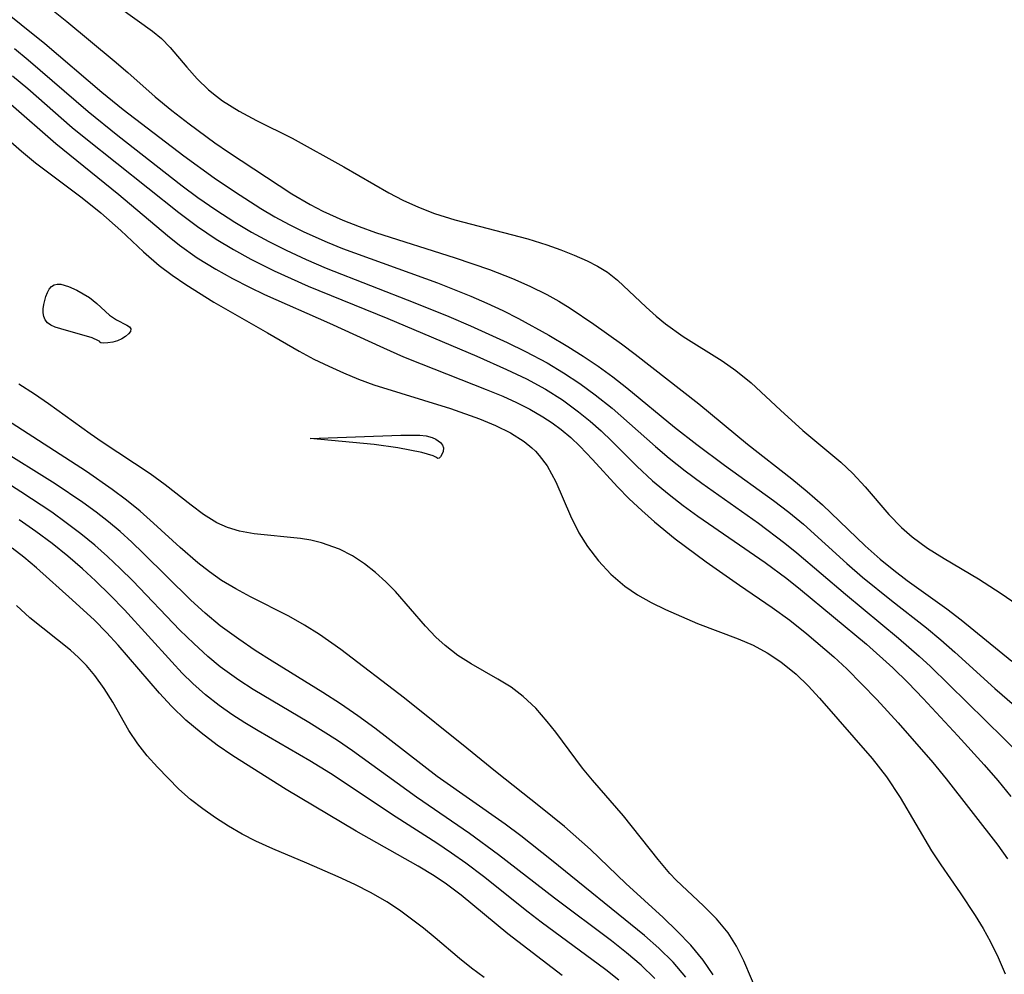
# Model space of a CAD drawing. Header units: metres. Extents: x 1073367 to 1082519, y 1569854 to 1574957.
# Tile 868 of 1056: x 1079781 to 1079869, y 1572246 to 1572331. Entities that reach past the tile are written whole.
import ezdxf

# ---------------------------------------------------------------- set-up
doc = ezdxf.new("R2010")
doc.units = ezdxf.units.M
doc.layers.add('CGG_CurvaNivelLidar_v1', color=253, linetype='Continuous', lineweight=30)

msp = doc.modelspace()

# ---------------------------------------------------------------- linework, layer by layer
at = {"layer": 'CGG_CurvaNivelLidar_v1'}
for p, q in [((1079781.4362, 1572333.8316, 74), (1079785.5669, 1572330.4869, 74)), ((1079778.6302, 1572332.506, 73.5), (1079783.6257, 1572328.5423, 73.5)), ((1079790.2576, 1572331.7188, 74.5), (1079793.1725, 1572329.638, 74.5)), ((1079785.5669, 1572330.4869, 74), (1079789.7656, 1572326.991, 74)), ((1079793.1725, 1572329.638, 74.5), (1079793.9784, 1572328.9645, 74.5)), ((1079783.6257, 1572328.5423, 73.5), (1079788.6822, 1572324.2125, 73.5)), ((1079793.9784, 1572328.9645, 74.5), (1079794.7515, 1572328.1728, 74.5)), ((1079780.9325, 1572328.0813, 73), (1079782.1558, 1572327.0902, 73)), ((1079794.7515, 1572328.1728, 74.5), (1079796.2207, 1572326.4337, 74.5)), ((1079782.1558, 1572327.0902, 73), (1079787.4783, 1572322.5047, 73)), ((1079789.7656, 1572326.991, 74), (1079790.9861, 1572325.958, 74)), ((1079790.9861, 1572325.958, 74), (1079793.4251, 1572323.8083, 74)), ((1079796.2207, 1572326.4337, 74.5), (1079797.141, 1572325.41, 74.5)), ((1079780.7507, 1572325.6752, 72.5), (1079782.1029, 1572324.5388, 72.5)), ((1079797.141, 1572325.41, 74.5), (1079798.1537, 1572324.4317, 74.5)), ((1079782.1029, 1572324.5388, 72.5), (1079786.0565, 1572321.0955, 72.5)), ((1079788.6822, 1572324.2125, 73.5), (1079790.5743, 1572322.6736, 73.5)), ((1079798.1537, 1572324.4317, 74.5), (1079798.8564, 1572323.8487, 74.5)), ((1079780.6037, 1572323.1408, 72), (1079784.6024, 1572319.6504, 72)), ((1079793.4251, 1572323.8083, 74), (1079794.9036, 1572322.582, 74)), ((1079798.8564, 1572323.8487, 74.5), (1079799.4003, 1572323.4429, 74.5)), ((1079799.4003, 1572323.4429, 74.5), (1079800.8535, 1572322.5152, 74.5)), ((1079787.4783, 1572322.5047, 73), (1079790.0898, 1572320.3854, 73)), ((1079790.5743, 1572322.6736, 73.5), (1079795.9533, 1572318.5744, 73.5)), ((1079794.9036, 1572322.582, 74), (1079796.4225, 1572321.3941, 74)), ((1079800.8535, 1572322.5152, 74.5), (1079802.3914, 1572321.6967, 74.5)), ((1079796.4225, 1572321.3941, 74), (1079798.7132, 1572319.7114, 74)), ((1079802.3914, 1572321.6967, 74.5), (1079805.5797, 1572320.1234, 74.5)), ((1079779.1157, 1572321.1058, 71.5), (1079781.5558, 1572318.9747, 71.5)), ((1079786.0565, 1572321.0955, 72.5), (1079787.2625, 1572320.1067, 72.5)), ((1079784.6024, 1572319.6504, 72), (1079790.2024, 1572315.1499, 72)), ((1079787.2625, 1572320.1067, 72.5), (1079795.4983, 1572313.5526, 72.5)), ((1079790.0898, 1572320.3854, 73), (1079795.821, 1572315.9087, 73)), ((1079798.7132, 1572319.7114, 74), (1079799.9315, 1572318.8814, 74)), ((1079805.5797, 1572320.1234, 74.5), (1079810.1515, 1572317.5835, 74.5)), ((1079781.5558, 1572318.9747, 71.5), (1079782.7981, 1572317.9393, 71.5)), ((1079799.9315, 1572318.8814, 74), (1079805.5357, 1572315.2023, 74)), ((1079782.7981, 1572317.9393, 71.5), (1079786.9485, 1572314.8417, 71.5)), ((1079795.9533, 1572318.5744, 73.5), (1079798.6419, 1572316.6198, 73.5)), ((1079810.1515, 1572317.5835, 74.5), (1079814.1538, 1572315.2731, 74.5)), ((1079798.6419, 1572316.6198, 73.5), (1079800.4427, 1572315.4019, 73.5)), ((1079795.821, 1572315.9087, 73), (1079797.2066, 1572314.8758, 73)), ((1079800.4427, 1572315.4019, 73.5), (1079802.7751, 1572313.9023, 73.5)), ((1079814.1538, 1572315.2731, 74.5), (1079815.381, 1572314.6236, 74.5)), ((1079786.9485, 1572314.8417, 71.5), (1079788.5983, 1572313.5219, 71.5)), ((1079790.2024, 1572315.1499, 72), (1079794.497, 1572311.4929, 72)), ((1079797.2066, 1572314.8758, 73), (1079798.7846, 1572313.7691, 73)), ((1079805.5357, 1572315.2023, 74), (1079807.1481, 1572314.2468, 74)), ((1079815.381, 1572314.6236, 74.5), (1079816.7602, 1572314.0056, 74.5)), ((1079788.5983, 1572313.5219, 71.5), (1079790.353, 1572311.9596, 71.5)), ((1079795.4983, 1572313.5526, 72.5), (1079797.173, 1572312.2879, 72.5)), ((1079798.7846, 1572313.7691, 73), (1079800.4836, 1572312.6817, 73)), ((1079802.7751, 1572313.9023, 73.5), (1079804.0241, 1572313.1695, 73.5)), ((1079807.1481, 1572314.2468, 74), (1079808.286, 1572313.6521, 74)), ((1079808.286, 1572313.6521, 74), (1079810.0675, 1572312.8502, 74)), ((1079816.7602, 1572314.0056, 74.5), (1079818.1852, 1572313.4672, 74.5)), ((1079800.4836, 1572312.6817, 73), (1079801.9695, 1572311.808, 73)), ((1079804.0241, 1572313.1695, 73.5), (1079805.2986, 1572312.4783, 73.5)), ((1079810.0675, 1572312.8502, 74), (1079811.4999, 1572312.2942, 74)), ((1079818.1852, 1572313.4672, 74.5), (1079819.9957, 1572312.8903, 74.5)), ((1079819.9957, 1572312.8903, 74.5), (1079826.4751, 1572311.2109, 74.5)), ((1079790.353, 1572311.9596, 71.5), (1079792.3898, 1572310.0576, 71.5)), ((1079797.173, 1572312.2879, 72.5), (1079798.8365, 1572311.1723, 72.5)), ((1079801.9695, 1572311.808, 73), (1079803.4841, 1572310.9819, 73)), ((1079805.2986, 1572312.4783, 73.5), (1079806.5975, 1572311.8298, 73.5)), ((1079806.5975, 1572311.8298, 73.5), (1079808.6796, 1572310.9005, 73.5)), ((1079811.4999, 1572312.2942, 74), (1079812.9559, 1572311.7824, 74)), ((1079812.9559, 1572311.7824, 74), (1079820.0328, 1572309.5158, 74)), ((1079794.497, 1572311.4929, 72), (1079795.5579, 1572310.6516, 72)), ((1079798.8365, 1572311.1723, 72.5), (1079800.3508, 1572310.263, 72.5)), ((1079803.4841, 1572310.9819, 73), (1079805.0258, 1572310.2041, 73)), ((1079808.6796, 1572310.9005, 73.5), (1079810.0248, 1572310.3596, 73.5)), ((1079826.4751, 1572311.2109, 74.5), (1079828.1457, 1572310.6868, 74.5)), ((1079792.3898, 1572310.0576, 71.5), (1079793.776, 1572308.854, 71.5)), ((1079795.5579, 1572310.6516, 72), (1079797.1416, 1572309.5335, 72)), ((1079800.3508, 1572310.263, 72.5), (1079801.9045, 1572309.4104, 72.5)), ((1079805.0258, 1572310.2041, 73), (1079806.7955, 1572309.3854, 73)), ((1079810.0248, 1572310.3596, 73.5), (1079818.449, 1572307.3039, 73.5)), ((1079828.1457, 1572310.6868, 74.5), (1079829.3884, 1572310.243, 74.5)), ((1079829.3884, 1572310.243, 74.5), (1079830.5842, 1572309.7671, 74.5)), ((1079797.1416, 1572309.5335, 72), (1079798.7952, 1572308.5058, 72)), ((1079801.9045, 1572309.4104, 72.5), (1079803.9693, 1572308.3796, 72.5)), ((1079806.7955, 1572309.3854, 73), (1079808.5917, 1572308.6194, 73)), ((1079820.0328, 1572309.5158, 74), (1079823.0653, 1572308.4824, 74)), ((1079830.5842, 1572309.7671, 74.5), (1079831.7225, 1572309.2599, 74.5)), ((1079831.7225, 1572309.2599, 74.5), (1079832.6562, 1572308.7865, 74.5)), ((1079793.776, 1572308.854, 71.5), (1079794.9296, 1572307.9822, 71.5)), ((1079798.7952, 1572308.5058, 72), (1079800.2663, 1572307.6818, 72)), ((1079803.9693, 1572308.3796, 72.5), (1079806.9998, 1572307.0222, 72.5)), ((1079808.5917, 1572308.6194, 73), (1079816.4562, 1572305.5324, 73)), ((1079823.0653, 1572308.4824, 74), (1079825.119, 1572307.6799, 74)), ((1079832.6562, 1572308.7865, 74.5), (1079833.5238, 1572308.2536, 74.5)), ((1079794.9296, 1572307.9822, 71.5), (1079796.1299, 1572307.1577, 71.5)), ((1079800.2663, 1572307.6818, 72), (1079801.772, 1572306.9093, 72)), ((1079825.119, 1572307.6799, 74), (1079826.6558, 1572307.0003, 74)), ((1079833.5238, 1572308.2536, 74.5), (1079834.4365, 1572307.5361, 74.5)), ((1079834.4365, 1572307.5361, 74.5), (1079836.9725, 1572305.14, 74.5)), ((1079783.8555, 1572306.4398, 71), (1079784.0166, 1572306.7344, 71)), ((1079784.0166, 1572306.7344, 71), (1079784.2102, 1572306.972, 71)), ((1079784.2102, 1572306.972, 71), (1079784.4436, 1572307.1309, 71)), ((1079784.4436, 1572307.1309, 71), (1079784.7214, 1572307.194, 71)), ((1079784.7214, 1572307.194, 71), (1079785.0354, 1572307.1779, 71)), ((1079785.0354, 1572307.1779, 71), (1079785.7329, 1572306.9823, 71)), ((1079785.7329, 1572306.9823, 71), (1079786.4751, 1572306.6495, 71)), ((1079786.4751, 1572306.6495, 71), (1079787.5801, 1572306.0002, 71)), ((1079796.1299, 1572307.1577, 71.5), (1079798.6308, 1572305.6007, 71.5)), ((1079801.772, 1572306.9093, 72), (1079803.1245, 1572306.2663, 72)), ((1079806.9998, 1572307.0222, 72.5), (1079814.046, 1572304.1363, 72.5)), ((1079818.449, 1572307.3039, 73.5), (1079821.411, 1572306.1366, 73.5)), ((1079826.6558, 1572307.0003, 74), (1079828.1547, 1572306.2612, 74)), ((1079783.5373, 1572305.3762, 71), (1079783.7226, 1572306.1057, 71)), ((1079783.7226, 1572306.1057, 71), (1079783.8555, 1572306.4398, 71)), ((1079787.5801, 1572306.0002, 71), (1079788.2516, 1572305.4848, 71)), ((1079803.1245, 1572306.2663, 72), (1079808.8908, 1572303.7282, 72)), ((1079821.411, 1572306.1366, 73.5), (1079822.8364, 1572305.5069, 73.5)), ((1079828.1547, 1572306.2612, 74), (1079829.2071, 1572305.6875, 74)), ((1079829.2071, 1572305.6875, 74), (1079830.2311, 1572305.0742, 74)), ((1079783.4835, 1572304.6465, 71), (1079783.4905, 1572305.0054, 71)), ((1079783.4905, 1572305.0054, 71), (1079783.5373, 1572305.3762, 71)), ((1079788.2516, 1572305.4848, 71), (1079789.3485, 1572304.4458, 71)), ((1079798.6308, 1572305.6007, 71.5), (1079803.3867, 1572302.8861, 71.5)), ((1079816.4562, 1572305.5324, 73), (1079819.4569, 1572304.3199, 73)), ((1079822.8364, 1572305.5069, 73.5), (1079824.2436, 1572304.839, 73.5)), ((1079824.2436, 1572304.839, 73.5), (1079825.6344, 1572304.1389, 73.5)), ((1079830.2311, 1572305.0742, 74), (1079832.3224, 1572303.6531, 74)), ((1079836.9725, 1572305.14, 74.5), (1079837.8577, 1572304.3485, 74.5)), ((1079783.5285, 1572304.3127, 71), (1079783.4835, 1572304.6465, 71)), ((1079783.6431, 1572304.0195, 71), (1079783.5285, 1572304.3127, 71)), ((1079783.8579, 1572303.766, 71), (1079783.6431, 1572304.0195, 71)), ((1079789.3485, 1572304.4458, 71), (1079789.9942, 1572304.0394, 71)), ((1079789.9942, 1572304.0394, 71), (1079790.9134, 1572303.5657, 71)), ((1079814.046, 1572304.1363, 72.5), (1079821.945, 1572300.8175, 72.5)), ((1079819.4569, 1572304.3199, 73), (1079821.3899, 1572303.4907, 73)), ((1079825.6344, 1572304.1389, 73.5), (1079828.3368, 1572302.6734, 73.5)), ((1079837.8577, 1572304.3485, 74.5), (1079838.6753, 1572303.679, 74.5)), ((1079784.1528, 1572303.5639, 71), (1079783.8579, 1572303.766, 71)), ((1079784.5497, 1572303.3863, 71), (1079784.1528, 1572303.5639, 71)), ((1079785.0507, 1572303.217, 71), (1079784.5497, 1572303.3863, 71)), ((1079787.8342, 1572302.4241, 71), (1079785.0507, 1572303.217, 71)), ((1079790.9134, 1572303.5657, 71), (1079791.1353, 1572303.4062, 71)), ((1079791.1353, 1572303.4062, 71), (1079791.2493, 1572303.2194, 71)), ((1079791.2493, 1572303.2194, 71), (1079791.2111, 1572303.006, 71)), ((1079808.8908, 1572303.7282, 72), (1079813.6663, 1572301.5356, 72)), ((1079821.3899, 1572303.4907, 73), (1079824.6491, 1572302.0091, 73)), ((1079832.3224, 1572303.6531, 74), (1079834.785, 1572301.8835, 74)), ((1079838.6753, 1572303.679, 74.5), (1079840.2371, 1572302.5441, 74.5)), ((1079788.3875, 1572302.174, 71), (1079787.8342, 1572302.4241, 71)), ((1079788.4905, 1572302.0927, 71), (1079788.3875, 1572302.174, 71)), ((1079790.0624, 1572302.159, 71), (1079789.6617, 1572302.0404, 71)), ((1079790.4446, 1572302.3312, 71), (1079790.0624, 1572302.159, 71)), ((1079790.7814, 1572302.5422, 71), (1079790.4446, 1572302.3312, 71)), ((1079791.046, 1572302.7736, 71), (1079790.7814, 1572302.5422, 71)), ((1079791.2111, 1572303.006, 71), (1079791.046, 1572302.7736, 71)), ((1079803.3867, 1572302.8861, 71.5), (1079806.1777, 1572301.2422, 71.5)), ((1079828.3368, 1572302.6734, 73.5), (1079830.0173, 1572301.6747, 73.5)), ((1079840.2371, 1572302.5441, 74.5), (1079843.7062, 1572300.3816, 74.5)), ((1079788.5, 1572302.0388, 71), (1079788.4905, 1572302.0927, 71)), ((1079788.5911, 1572301.9965, 71), (1079788.5, 1572302.0388, 71)), ((1079788.8504, 1572301.9701, 71), (1079788.5911, 1572301.9965, 71)), ((1079789.2245, 1572301.9772, 71), (1079788.8504, 1572301.9701, 71)), ((1079789.6617, 1572302.0404, 71), (1079789.2245, 1572301.9772, 71)), ((1079813.6663, 1572301.5356, 72), (1079815.4401, 1572300.7532, 72)), ((1079824.6491, 1572302.0091, 73), (1079826.2507, 1572301.2285, 73)), ((1079830.0173, 1572301.6747, 73.5), (1079831.382, 1572300.8082, 73.5)), ((1079834.785, 1572301.8835, 74), (1079836.0047, 1572300.9707, 74)), ((1079806.1777, 1572301.2422, 71.5), (1079807.4766, 1572300.5504, 71.5)), ((1079807.4766, 1572300.5504, 71.5), (1079808.8056, 1572299.9036, 71.5)), ((1079815.4401, 1572300.7532, 72), (1079817.0089, 1572300.1127, 72)), ((1079821.945, 1572300.8175, 72.5), (1079824.5906, 1572299.6325, 72.5)), ((1079826.2507, 1572301.2285, 73), (1079828.1745, 1572300.211, 73)), ((1079831.382, 1572300.8082, 73.5), (1079832.7195, 1572299.9039, 73.5)), ((1079836.0047, 1572300.9707, 74), (1079841.6382, 1572296.5682, 74)), ((1079808.8056, 1572299.9036, 71.5), (1079810.123, 1572299.3143, 71.5)), ((1079817.0089, 1572300.1127, 72), (1079822.7829, 1572297.86, 72)), ((1079824.5906, 1572299.6325, 72.5), (1079826.3412, 1572298.7871, 72.5)), ((1079828.1745, 1572300.211, 73), (1079829.6469, 1572299.333, 73)), ((1079832.7195, 1572299.9039, 73.5), (1079834.0245, 1572298.9567, 73.5)), ((1079843.7062, 1572300.3816, 74.5), (1079844.9278, 1572299.5444, 74.5)), ((1079844.9278, 1572299.5444, 74.5), (1079846.2852, 1572298.4358, 74.5)), ((1079810.123, 1572299.3143, 71.5), (1079811.4606, 1572298.7683, 71.5)), ((1079811.4606, 1572298.7683, 71.5), (1079812.8171, 1572298.2715, 71.5)), ((1079826.3412, 1572298.7871, 72.5), (1079828.0388, 1572297.8683, 72.5)), ((1079829.6469, 1572299.333, 73), (1079831.0743, 1572298.3875, 73)), ((1079834.0245, 1572298.9567, 73.5), (1079835.2424, 1572298.0056, 73.5)), ((1079782.7101, 1572297.441, 71.5), (1079781.3285, 1572298.3103, 71.5)), ((1079812.8171, 1572298.2715, 71.5), (1079819.6015, 1572296.1501, 71.5)), ((1079822.7829, 1572297.86, 72), (1079824.2549, 1572297.2449, 72)), ((1079828.0388, 1572297.8683, 72.5), (1079829.5412, 1572296.922, 72.5)), ((1079831.0743, 1572298.3875, 73), (1079832.455, 1572297.3776, 73)), ((1079835.2424, 1572298.0056, 73.5), (1079839.4823, 1572294.5144, 73.5)), ((1079846.2852, 1572298.4358, 74.5), (1079848.8774, 1572296.0173, 74.5)), ((1079783.9643, 1572296.5837, 71.5), (1079782.7101, 1572297.441, 71.5)), ((1079824.2549, 1572297.2449, 72), (1079825.4739, 1572296.6903, 72)), ((1079829.5412, 1572296.922, 72.5), (1079830.9726, 1572295.88, 72.5)), ((1079832.455, 1572297.3776, 73), (1079833.941, 1572296.1794, 73)), ((1079787.6364, 1572293.9212, 71.5), (1079783.9643, 1572296.5837, 71.5)), ((1079819.6015, 1572296.1501, 71.5), (1079822.1693, 1572295.2497, 71.5)), ((1079825.4739, 1572296.6903, 72), (1079826.6591, 1572296.0899, 72)), ((1079826.6591, 1572296.0899, 72), (1079827.8006, 1572295.4294, 72)), ((1079833.941, 1572296.1794, 73), (1079837.7931, 1572292.7918, 73)), ((1079841.6382, 1572296.5682, 74), (1079845.9446, 1572293.0049, 74)), ((1079822.1693, 1572295.2497, 71.5), (1079823.5885, 1572294.6672, 71.5)), ((1079827.8006, 1572295.4294, 72), (1079828.6294, 1572294.881, 72)), ((1079830.9726, 1572295.88, 72.5), (1079831.9897, 1572295.0448, 72.5)), ((1079848.8774, 1572296.0173, 74.5), (1079850.8567, 1572294.2212, 74.5)), ((1079787.3261, 1572290.5713, 72), (1079780.2386, 1572295.1634, 72)), ((1079823.5885, 1572294.6672, 71.5), (1079824.9197, 1572294.0093, 71.5)), ((1079828.6294, 1572294.881, 72), (1079829.4251, 1572294.2898, 72)), ((1079831.9897, 1572295.0448, 72.5), (1079832.9701, 1572294.1682, 72.5)), ((1079839.4823, 1572294.5144, 73.5), (1079841.4573, 1572292.969, 73.5)), ((1079788.7088, 1572293.1762, 71.5), (1079787.6364, 1572293.9212, 71.5)), ((1079807.1501, 1572293.5036, 71), (1079815.2129, 1572293.8071, 71)), ((1079812.8477, 1572292.9596, 71), (1079807.1501, 1572293.5036, 71)), ((1079815.2129, 1572293.8071, 71), (1079816.9002, 1572293.803, 71)), ((1079816.9002, 1572293.803, 71), (1079817.4551, 1572293.7292, 71)), ((1079817.4551, 1572293.7292, 71), (1079817.9727, 1572293.5924, 71)), ((1079817.9727, 1572293.5924, 71), (1079818.3175, 1572293.445, 71)), ((1079818.3175, 1572293.445, 71), (1079818.7386, 1572293.1463, 71)), ((1079824.9197, 1572294.0093, 71.5), (1079826.1322, 1572293.2435, 71.5)), ((1079829.4251, 1572294.2898, 72), (1079830.2731, 1572293.5809, 72)), ((1079830.2731, 1572293.5809, 72), (1079831.0805, 1572292.8263, 72)), ((1079832.9701, 1572294.1682, 72.5), (1079833.9193, 1572293.2601, 72.5)), ((1079850.8567, 1572294.2212, 74.5), (1079854.2318, 1572291.3925, 74.5)), ((1079784.555, 1572289.4875, 72.5), (1079778.7273, 1572293.0915, 72.5)), ((1079792.9636, 1572290.3664, 71.5), (1079788.7088, 1572293.1762, 71.5)), ((1079814.9326, 1572292.6723, 71), (1079812.8477, 1572292.9596, 71)), ((1079817.0578, 1572292.2546, 71), (1079814.9326, 1572292.6723, 71)), ((1079818.7386, 1572293.1463, 71), (1079818.9065, 1572292.9245, 71)), ((1079818.9065, 1572292.9245, 71), (1079818.9866, 1572292.684, 71)), ((1079818.9866, 1572292.684, 71), (1079818.9633, 1572292.3623, 71)), ((1079826.1322, 1572293.2435, 71.5), (1079826.8261, 1572292.6823, 71.5)), ((1079826.8261, 1572292.6823, 71.5), (1079827.149, 1572292.3739, 71.5)), ((1079831.0805, 1572292.8263, 72), (1079832.2087, 1572291.6499, 72)), ((1079833.9193, 1572293.2601, 72.5), (1079836.1438, 1572291.0383, 72.5)), ((1079837.7931, 1572292.7918, 73), (1079839.0031, 1572291.7726, 73)), ((1079841.4573, 1572292.969, 73.5), (1079843.9258, 1572291.141, 73.5)), ((1079845.9446, 1572293.0049, 74), (1079849.8767, 1572289.9216, 74)), ((1079781.4991, 1572288.7789, 73), (1079776.6832, 1572291.8123, 73)), ((1079818.0757, 1572291.9537, 71), (1079817.0578, 1572292.2546, 71)), ((1079818.318, 1572291.8512, 71), (1079818.0757, 1572291.9537, 71)), ((1079818.5, 1572291.7227, 71), (1079818.318, 1572291.8512, 71)), ((1079818.5951, 1572291.7716, 71), (1079818.5, 1572291.7227, 71)), ((1079818.7163, 1572291.892, 71), (1079818.5951, 1572291.7716, 71)), ((1079818.8411, 1572292.0697, 71), (1079818.7163, 1572291.892, 71)), ((1079818.9633, 1572292.3623, 71), (1079818.8411, 1572292.0697, 71)), ((1079827.149, 1572292.3739, 71.5), (1079827.4857, 1572292.0102, 71.5)), ((1079827.4857, 1572292.0102, 71.5), (1079828.1798, 1572291.0815, 71.5)), ((1079839.0031, 1572291.7726, 73), (1079840.4404, 1572290.6399, 73)), ((1079828.1798, 1572291.0815, 71.5), (1079828.9526, 1572289.6692, 71.5)), ((1079832.2087, 1572291.6499, 72), (1079834.4198, 1572289.2175, 72)), ((1079836.1438, 1572291.0383, 72.5), (1079837.5434, 1572289.7528, 72.5)), ((1079843.9258, 1572291.141, 73.5), (1079848.2721, 1572287.9965, 73.5)), ((1079854.2318, 1572291.3925, 74.5), (1079855.2946, 1572290.3981, 74.5)), ((1079789.6093, 1572288.9726, 72), (1079787.3261, 1572290.5713, 72)), ((1079794.3101, 1572289.4089, 71.5), (1079792.9636, 1572290.3664, 71.5)), ((1079840.4404, 1572290.6399, 73), (1079841.9124, 1572289.5438, 73)), ((1079855.2946, 1572290.3981, 74.5), (1079856.3932, 1572289.2111, 74.5)), ((1079787.0001, 1572287.8339, 72.5), (1079784.555, 1572289.4875, 72.5)), ((1079796.5927, 1572287.5926, 71.5), (1079794.3101, 1572289.4089, 71.5)), ((1079828.9526, 1572289.6692, 71.5), (1079830.2534, 1572286.6335, 71.5)), ((1079834.4198, 1572289.2175, 72), (1079835.4722, 1572288.1529, 72)), ((1079837.5434, 1572289.7528, 72.5), (1079839.0101, 1572288.5256, 72.5)), ((1079841.9124, 1572289.5438, 73), (1079846.9307, 1572285.9966, 73)), ((1079849.8767, 1572289.9216, 74), (1079851.2589, 1572288.7927, 74)), ((1079856.3932, 1572289.2111, 74.5), (1079858.4965, 1572286.7568, 74.5)), ((1079784.235, 1572286.9562, 73), (1079781.4991, 1572288.7789, 73)), ((1079790.8593, 1572288.0314, 72), (1079789.6093, 1572288.9726, 72)), ((1079839.0101, 1572288.5256, 72.5), (1079840.2596, 1572287.5608, 72.5)), ((1079851.2589, 1572288.7927, 74), (1079852.6005, 1572287.6245, 74)), ((1079788.1868, 1572286.9653, 72.5), (1079787.0001, 1572287.8339, 72.5)), ((1079792.07, 1572287.0523, 72), (1079790.8593, 1572288.0314, 72)), ((1079797.7119, 1572286.7528, 71.5), (1079796.5927, 1572287.5926, 71.5)), ((1079835.4722, 1572288.1529, 72), (1079836.5712, 1572287.1207, 72)), ((1079840.2596, 1572287.5608, 72.5), (1079841.5414, 1572286.6295, 72.5)), ((1079848.2721, 1572287.9965, 73.5), (1079849.6115, 1572286.9671, 73.5)), ((1079852.6005, 1572287.6245, 74), (1079856.3998, 1572283.9912, 74)), ((1079785.5281, 1572286.0305, 73), (1079784.235, 1572286.9562, 73)), ((1079789.2631, 1572286.1273, 72.5), (1079788.1868, 1572286.9653, 72.5)), ((1079793.2751, 1572285.9968, 72), (1079792.07, 1572287.0523, 72)), ((1079798.8694, 1572286.0366, 71.5), (1079797.7119, 1572286.7528, 71.5)), ((1079830.2534, 1572286.6335, 71.5), (1079830.9925, 1572285.1366, 71.5)), ((1079836.5712, 1572287.1207, 72), (1079837.7101, 1572286.1193, 72)), ((1079841.5414, 1572286.6295, 72.5), (1079847.5223, 1572282.5177, 72.5)), ((1079849.6115, 1572286.9671, 73.5), (1079850.913, 1572285.8975, 73.5)), ((1079858.4965, 1572286.7568, 74.5), (1079859.614, 1572285.5973, 74.5)), ((1079782.8324, 1572285.2538, 73.5), (1079781.3545, 1572286.2772, 73.5)), ((1079786.8127, 1572285.0574, 73), (1079785.5281, 1572286.0305, 73)), ((1079790.3065, 1572285.2536, 72.5), (1079789.2631, 1572286.1273, 72.5)), ((1079795.6228, 1572283.8476, 72), (1079793.2751, 1572285.9968, 72)), ((1079799.8212, 1572285.6056, 71.5), (1079798.8694, 1572286.0366, 71.5)), ((1079800.901, 1572285.2833, 71.5), (1079799.8212, 1572285.6056, 71.5)), ((1079837.7101, 1572286.1193, 72), (1079839.5532, 1572284.6192, 72)), ((1079846.9307, 1572285.9966, 73), (1079849.283, 1572284.2205, 73)), ((1079850.913, 1572285.8975, 73.5), (1079854.7613, 1572282.4282, 73.5)), ((1079859.614, 1572285.5973, 74.5), (1079860.5586, 1572284.7689, 74.5)), ((1079784.2741, 1572284.186, 73.5), (1079782.8324, 1572285.2538, 73.5)), ((1079788.0616, 1572284.0435, 73), (1079786.8127, 1572285.0574, 73)), ((1079791.3465, 1572284.3089, 72.5), (1079790.3065, 1572285.2536, 72.5)), ((1079802.2048, 1572285.0517, 71.5), (1079800.901, 1572285.2833, 71.5)), ((1079806.2935, 1572284.6373, 71.5), (1079802.2048, 1572285.0517, 71.5)), ((1079830.9925, 1572285.1366, 71.5), (1079831.7629, 1572283.9197, 71.5)), ((1079860.5586, 1572284.7689, 74.5), (1079861.9323, 1572283.7702, 74.5)), ((1079785.6715, 1572283.0678, 73.5), (1079784.2741, 1572284.186, 73.5)), ((1079789.1919, 1572283.0476, 73), (1079788.0616, 1572284.0435, 73)), ((1079792.359, 1572283.334, 72.5), (1079791.3465, 1572284.3089, 72.5)), ((1079797.2084, 1572282.4779, 72), (1079795.6228, 1572283.8476, 72)), ((1079807.2323, 1572284.478, 71.5), (1079806.2935, 1572284.6373, 71.5)), ((1079808.1601, 1572284.2567, 71.5), (1079807.2323, 1572284.478, 71.5)), ((1079809.7633, 1572283.6761, 71.5), (1079808.1601, 1572284.2567, 71.5)), ((1079831.7629, 1572283.9197, 71.5), (1079832.7377, 1572282.6466, 71.5)), ((1079839.5532, 1572284.6192, 72), (1079842.2811, 1572282.5714, 72)), ((1079849.283, 1572284.2205, 73), (1079850.3372, 1572283.3559, 73)), ((1079856.3998, 1572283.9912, 74), (1079857.7292, 1572282.8116, 74)), ((1079781.7609, 1572282.9719, 74), (1079780.7251, 1572283.7752, 74)), ((1079782.877, 1572282.0371, 74), (1079781.7609, 1572282.9719, 74)), ((1079786.959, 1572281.9521, 73.5), (1079785.6715, 1572283.0678, 73.5)), ((1079790.3226, 1572281.9751, 73), (1079789.1919, 1572283.0476, 73)), ((1079796.5651, 1572279.1732, 72.5), (1079792.359, 1572283.334, 72.5)), ((1079810.9035, 1572283.0853, 71.5), (1079809.7633, 1572283.6761, 71.5)), ((1079811.9893, 1572282.376, 71.5), (1079810.9035, 1572283.0853, 71.5)), ((1079850.3372, 1572283.3559, 73), (1079854.6482, 1572279.6866, 73)), ((1079861.9323, 1572283.7702, 74.5), (1079863.3985, 1572282.8564, 74.5)), ((1079798.2381, 1572281.6705, 72), (1079797.2084, 1572282.4779, 72)), ((1079812.9484, 1572281.6247, 71.5), (1079811.9893, 1572282.376, 71.5)), ((1079832.7377, 1572282.6466, 71.5), (1079833.8376, 1572281.4643, 71.5)), ((1079842.2811, 1572282.5714, 72), (1079845.2404, 1572280.4908, 72)), ((1079847.5223, 1572282.5177, 72.5), (1079849.4493, 1572281.0756, 72.5)), ((1079854.7613, 1572282.4282, 73.5), (1079856.1633, 1572281.2097, 73.5)), ((1079857.7292, 1572282.8116, 74), (1079858.9486, 1572281.8196, 74)), ((1079863.3985, 1572282.8564, 74.5), (1079866.4424, 1572281.0676, 74.5)), ((1079786.053, 1572279.2103, 74), (1079782.877, 1572282.0371, 74)), ((1079788.1181, 1572280.8923, 73.5), (1079786.959, 1572281.9521, 73.5)), ((1079791.4261, 1572280.8722, 73), (1079790.3226, 1572281.9751, 73)), ((1079799.3037, 1572280.9246, 72), (1079798.2381, 1572281.6705, 72)), ((1079813.8605, 1572280.8021, 71.5), (1079812.9484, 1572281.6247, 71.5)), ((1079833.8376, 1572281.4643, 71.5), (1079835.0699, 1572280.4099, 71.5)), ((1079856.1633, 1572281.2097, 73.5), (1079858.7178, 1572279.1354, 73.5)), ((1079858.9486, 1572281.8196, 74), (1079860.1299, 1572280.9258, 74)), ((1079789.4188, 1572279.6161, 73.5), (1079788.1181, 1572280.8923, 73.5)), ((1079795.6119, 1572276.5201, 73), (1079791.4261, 1572280.8722, 73)), ((1079800.5705, 1572280.1614, 72), (1079799.3037, 1572280.9246, 72)), ((1079814.7275, 1572279.9237, 71.5), (1079813.8605, 1572280.8021, 71.5)), ((1079835.0699, 1572280.4099, 71.5), (1079836.2045, 1572279.6488, 71.5)), ((1079845.2404, 1572280.4908, 72), (1079848.1575, 1572278.5288, 72)), ((1079849.4493, 1572281.0756, 72.5), (1079850.6728, 1572280.1045, 72.5)), ((1079860.1299, 1572280.9258, 74), (1079863.6314, 1572278.3985, 74)), ((1079866.4424, 1572281.0676, 74.5), (1079868.4588, 1572279.7686, 74.5)), ((1079790.6816, 1572278.2983, 73.5), (1079789.4188, 1572279.6161, 73.5)), ((1079801.8781, 1572279.4649, 72), (1079800.5705, 1572280.1614, 72)), ((1079805.2814, 1572277.7366, 72), (1079801.8781, 1572279.4649, 72)), ((1079817.3988, 1572276.8672, 71.5), (1079814.7275, 1572279.9237, 71.5)), ((1079836.2045, 1572279.6488, 71.5), (1079837.4144, 1572278.973, 71.5)), ((1079850.6728, 1572280.1045, 72.5), (1079856.5203, 1572275.2645, 72.5)), ((1079854.6482, 1572279.6866, 73), (1079859.3518, 1572275.7986, 73)), ((1079868.4588, 1572279.7686, 74.5), (1079870.99, 1572278.0187, 74.5)), ((1079782.3022, 1572277.5864, 74.5), (1079781.1118, 1572278.6801, 74.5)), ((1079788.0254, 1572277.3906, 74), (1079786.053, 1572279.2103, 74)), ((1079797.8472, 1572278.0028, 72.5), (1079796.5651, 1572279.1732, 72.5)), ((1079837.4144, 1572278.973, 71.5), (1079838.6751, 1572278.3513, 71.5)), ((1079858.7178, 1572279.1354, 73.5), (1079861.8314, 1572276.7027, 73.5)), ((1079794.877, 1572273.6861, 73.5), (1079790.6816, 1572278.2983, 73.5)), ((1079799.1791, 1572276.9021, 72.5), (1079797.8472, 1572278.0028, 72.5)), ((1079806.6476, 1572276.9648, 72), (1079805.2814, 1572277.7366, 72)), ((1079838.6751, 1572278.3513, 71.5), (1079840.0879, 1572277.7087, 71.5)), ((1079840.0879, 1572277.7087, 71.5), (1079841.5289, 1572277.1119, 71.5)), ((1079848.1575, 1572278.5288, 72), (1079849.7051, 1572277.3886, 72)), ((1079863.6314, 1572278.3985, 74), (1079864.9184, 1572277.4098, 74)), ((1079785.8927, 1572274.7269, 74.5), (1079782.3022, 1572277.5864, 74.5)), ((1079789.1019, 1572276.3043, 74), (1079788.0254, 1572277.3906, 74)), ((1079800.8346, 1572275.7025, 72.5), (1079799.1791, 1572276.9021, 72.5)), ((1079807.9828, 1572276.1322, 72), (1079806.6476, 1572276.9648, 72)), ((1079818.3144, 1572275.8959, 71.5), (1079817.3988, 1572276.8672, 71.5)), ((1079841.5289, 1572277.1119, 71.5), (1079845.1369, 1572275.7509, 71.5)), ((1079849.7051, 1572277.3886, 72), (1079851.2157, 1572276.1956, 72)), ((1079864.9184, 1572277.4098, 74), (1079869.4199, 1572273.7582, 74)), ((1079790.1436, 1572275.1818, 74), (1079789.1019, 1572276.3043, 74)), ((1079796.8306, 1572275.3204, 73), (1079795.6119, 1572276.5201, 73)), ((1079809.8734, 1572274.7932, 72), (1079807.9828, 1572276.1322, 72)), ((1079851.2157, 1572276.1956, 72), (1079853.626, 1572274.1515, 72)), ((1079861.8314, 1572276.7027, 73.5), (1079863.0993, 1572275.6451, 73.5)), ((1079793.7987, 1572270.9187, 74), (1079790.1436, 1572275.1818, 74)), ((1079798.0874, 1572274.173, 73), (1079796.8306, 1572275.3204, 73)), ((1079802.2917, 1572274.7182, 72.5), (1079800.8346, 1572275.7025, 72.5)), ((1079819.1289, 1572275.1373, 71.5), (1079818.3144, 1572275.8959, 71.5)), ((1079820.2681, 1572274.2537, 71.5), (1079819.1289, 1572275.1373, 71.5)), ((1079845.1369, 1572275.7509, 71.5), (1079846.4476, 1572275.1637, 71.5)), ((1079846.4476, 1572275.1637, 71.5), (1079847.7062, 1572274.4857, 71.5)), ((1079856.5203, 1572275.2645, 72.5), (1079858.8499, 1572273.165, 72.5)), ((1079859.3518, 1572275.7986, 73), (1079861.194, 1572274.1959, 73)), ((1079863.0993, 1572275.6451, 73.5), (1079864.3461, 1572274.5577, 73.5)), ((1079786.6235, 1572274.0706, 74.5), (1079785.8927, 1572274.7269, 74.5)), ((1079803.7789, 1572273.7596, 72.5), (1079802.2917, 1572274.7182, 72.5)), ((1079815.5242, 1572270.4821, 72), (1079809.8734, 1572274.7932, 72)), ((1079821.4312, 1572273.509, 71.5), (1079820.2681, 1572274.2537, 71.5)), ((1079847.7062, 1572274.4857, 71.5), (1079848.9022, 1572273.6975, 71.5)), ((1079864.3461, 1572274.5577, 73.5), (1079867.9086, 1572271.3436, 73.5)), ((1079787.3153, 1572273.3726, 74.5), (1079786.6235, 1572274.0706, 74.5)), ((1079788.0662, 1572272.494, 74.5), (1079787.3153, 1572273.3726, 74.5)), ((1079795.8002, 1572272.7078, 73.5), (1079794.877, 1572273.6861, 73.5)), ((1079799.1866, 1572273.2678, 73), (1079798.0874, 1572274.173, 73)), ((1079808.2926, 1572270.9874, 72.5), (1079803.7789, 1572273.7596, 72.5)), ((1079823.8201, 1572272.1509, 71.5), (1079821.4312, 1572273.509, 71.5)), ((1079848.9022, 1572273.6975, 71.5), (1079850.2754, 1572272.5931, 71.5)), ((1079853.626, 1572274.1515, 72), (1079854.7791, 1572273.0773, 72)), ((1079861.194, 1572274.1959, 73), (1079862.1899, 1572273.2715, 73)), ((1079788.8944, 1572271.3388, 74.5), (1079788.0662, 1572272.494, 74.5)), ((1079796.7534, 1572271.766, 73.5), (1079795.8002, 1572272.7078, 73.5)), ((1079800.8409, 1572272.0766, 73), (1079799.1866, 1572273.2678, 73)), ((1079850.2754, 1572272.5931, 71.5), (1079851.3364, 1572271.5628, 71.5)), ((1079854.7791, 1572273.0773, 72), (1079857.4366, 1572270.3505, 72)), ((1079858.8499, 1572273.165, 72.5), (1079860.2093, 1572271.8222, 72.5)), ((1079862.1899, 1572273.2715, 73), (1079870.3076, 1572265.2988, 73)), ((1079797.8908, 1572270.7616, 73.5), (1079796.7534, 1572271.766, 73.5)), ((1079802.1113, 1572271.2532, 73), (1079800.8409, 1572272.0766, 73)), ((1079824.9796, 1572271.4381, 71.5), (1079823.8201, 1572272.1509, 71.5)), ((1079860.2093, 1572271.8222, 72.5), (1079861.5348, 1572270.4425, 72.5)), ((1079789.6466, 1572270.1121, 74.5), (1079788.8944, 1572271.3388, 74.5)), ((1079794.8573, 1572269.7687, 74), (1079793.7987, 1572270.9187, 74)), ((1079799.0881, 1572269.8251, 73.5), (1079797.8908, 1572270.7616, 73.5)), ((1079807.0567, 1572268.3109, 73), (1079802.1113, 1572271.2532, 73)), ((1079809.8549, 1572269.9744, 72.5), (1079808.2926, 1572270.9874, 72.5)), ((1079826.0698, 1572270.6348, 71.5), (1079824.9796, 1572271.4381, 71.5)), ((1079851.3364, 1572271.5628, 71.5), (1079852.3391, 1572270.4676, 71.5)), ((1079867.9086, 1572271.3436, 73.5), (1079872.4285, 1572267.3689, 73.5)), ((1079791.087, 1572267.6144, 74.5), (1079789.6466, 1572270.1121, 74.5)), ((1079811.3927, 1572268.9213, 72.5), (1079809.8549, 1572269.9744, 72.5)), ((1079821.0693, 1572266.0468, 72), (1079815.5242, 1572270.4821, 72)), ((1079827.1752, 1572269.587, 71.5), (1079826.0698, 1572270.6348, 71.5)), ((1079852.3391, 1572270.4676, 71.5), (1079857.0204, 1572265.123, 71.5)), ((1079857.4366, 1572270.3505, 72), (1079859.3371, 1572268.2933, 72)), ((1079861.5348, 1572270.4425, 72.5), (1079864.6131, 1572267.1354, 72.5)), ((1079796.1354, 1572268.54, 74), (1079794.8573, 1572269.7687, 74)), ((1079800.2126, 1572269.0362, 73.5), (1079799.0881, 1572269.8251, 73.5)), ((1079801.3712, 1572268.2882, 73.5), (1079800.2126, 1572269.0362, 73.5)), ((1079828.1935, 1572268.4127, 71.5), (1079827.1752, 1572269.587, 71.5)), ((1079797.491, 1572267.3888, 74), (1079796.1354, 1572268.54, 74)), ((1079802.5547, 1572267.5691, 73.5), (1079801.3712, 1572268.2882, 73.5)), ((1079809.5825, 1572266.7248, 73), (1079807.0567, 1572268.3109, 73)), ((1079812.9014, 1572267.8264, 72.5), (1079811.3927, 1572268.9213, 72.5)), ((1079828.9474, 1572267.4473, 71.5), (1079828.1935, 1572268.4127, 71.5)), ((1079859.3371, 1572268.2933, 72), (1079862.4023, 1572264.7641, 72)), ((1079791.8782, 1572266.4127, 74.5), (1079791.087, 1572267.6144, 74.5)), ((1079798.9126, 1572266.31, 74), (1079797.491, 1572267.3888, 74)), ((1079807.1454, 1572264.9114, 73.5), (1079802.5547, 1572267.5691, 73.5)), ((1079818.4322, 1572263.5447, 72.5), (1079812.9014, 1572267.8264, 72.5)), ((1079831.3233, 1572264.2619, 71.5), (1079828.9474, 1572267.4473, 71.5)), ((1079792.7055, 1572265.3586, 74.5), (1079791.8782, 1572266.4127, 74.5)), ((1079810.9264, 1572265.8091, 73), (1079809.5825, 1572266.7248, 73)), ((1079864.6131, 1572267.1354, 72.5), (1079866.9553, 1572264.5659, 72.5)), ((1079800.3095, 1572265.3508, 74), (1079798.9126, 1572266.31, 74)), ((1079816.593, 1572261.701, 73), (1079810.9264, 1572265.8091, 73)), ((1079823.6013, 1572263.9719, 72), (1079821.0693, 1572266.0468, 72)), ((1079793.6054, 1572264.3522, 74.5), (1079792.7055, 1572265.3586, 74.5)), ((1079805.0475, 1572262.371, 74), (1079800.3095, 1572265.3508, 74)), ((1079808.9659, 1572263.7938, 73.5), (1079807.1454, 1572264.9114, 73.5)), ((1079857.0204, 1572265.123, 71.5), (1079858.2817, 1572263.5105, 71.5)), ((1079862.4023, 1572264.7641, 72), (1079863.5918, 1572263.3267, 72)), ((1079795.5268, 1572262.4151, 74.5), (1079793.6054, 1572264.3522, 74.5)), ((1079814.7918, 1572259.9102, 73.5), (1079808.9659, 1572263.7938, 73.5)), ((1079827.6019, 1572260.8208, 72), (1079823.6013, 1572263.9719, 72)), ((1079832.2041, 1572263.1994, 71.5), (1079831.3233, 1572264.2619, 71.5)), ((1079866.9553, 1572264.5659, 72.5), (1079868.1521, 1572263.182, 72.5)), ((1079824.4576, 1572259.3147, 72.5), (1079818.4322, 1572263.5447, 72.5)), ((1079834.9611, 1572260.0537, 71.5), (1079832.2041, 1572263.1994, 71.5)), ((1079858.2817, 1572263.5105, 71.5), (1079859.509, 1572261.6736, 71.5)), ((1079863.5918, 1572263.3267, 72), (1079868.1507, 1572257.4484, 72)), ((1079868.1521, 1572263.182, 72.5), (1079869.3261, 1572261.7432, 72.5)), ((1079796.5519, 1572261.4978, 74.5), (1079795.5268, 1572262.4151, 74.5)), ((1079811.2286, 1572258.6694, 74), (1079805.0475, 1572262.371, 74)), ((1079797.6351, 1572260.6548, 74.5), (1079796.5519, 1572261.4978, 74.5)), ((1079821.2974, 1572258.4859, 73), (1079816.593, 1572261.701, 73)), ((1079859.509, 1572261.6736, 71.5), (1079862.2762, 1572256.9397, 71.5)), ((1079798.7752, 1572259.8633, 74.5), (1079797.6351, 1572260.6548, 74.5)), ((1079829.7097, 1572259.0821, 72), (1079827.6019, 1572260.8208, 72)), ((1079799.9276, 1572259.1263, 74.5), (1079798.7752, 1572259.8633, 74.5)), ((1079818.3929, 1572257.6041, 73.5), (1079814.7918, 1572259.9102, 73.5)), ((1079838.0205, 1572256.1631, 71.5), (1079834.9611, 1572260.0537, 71.5)), ((1079801.116, 1572258.4312, 74.5), (1079799.9276, 1572259.1263, 74.5)), ((1079816.7337, 1572255.5867, 74), (1079811.2286, 1572258.6694, 74)), ((1079823.883, 1572256.5981, 73), (1079821.2974, 1572258.4859, 73)), ((1079825.8513, 1572258.2733, 72.5), (1079824.4576, 1572259.3147, 72.5)), ((1079832.0257, 1572257.0481, 72), (1079829.7097, 1572259.0821, 72)), ((1079802.342, 1572257.7913, 74.5), (1079801.116, 1572258.4312, 74.5)), ((1079803.8492, 1572257.1087, 74.5), (1079802.342, 1572257.7913, 74.5)), ((1079828.5807, 1572256.1182, 72.5), (1079825.8513, 1572258.2733, 72.5)), ((1079806.8731, 1572255.8589, 74.5), (1079803.8492, 1572257.1087, 74.5)), ((1079819.6966, 1572256.7335, 73.5), (1079818.3929, 1572257.6041, 73.5)), ((1079835.1647, 1572254.0421, 72), (1079832.0257, 1572257.0481, 72)), ((1079862.2762, 1572256.9397, 71.5), (1079863.1066, 1572255.6884, 71.5)), ((1079868.1507, 1572257.4484, 72), (1079869.0191, 1572256.2277, 72)), ((1079820.9775, 1572255.8323, 73.5), (1079819.6966, 1572256.7335, 73.5)), ((1079828.8451, 1572252.7513, 73), (1079823.883, 1572256.5981, 73)), ((1079836.8131, 1572249.4418, 72.5), (1079828.5807, 1572256.1182, 72.5)), ((1079839.0754, 1572254.9301, 71.5), (1079838.0205, 1572256.1631, 71.5)), ((1079809.6537, 1572254.6431, 74.5), (1079806.8731, 1572255.8589, 74.5)), ((1079818.1605, 1572254.7077, 74), (1079816.7337, 1572255.5867, 74)), ((1079822.5347, 1572254.662, 73.5), (1079820.9775, 1572255.8323, 73.5)), ((1079863.1066, 1572255.6884, 71.5), (1079864.8284, 1572253.2157, 71.5)), ((1079811.1363, 1572253.9523, 74.5), (1079809.6537, 1572254.6431, 74.5)), ((1079819.247, 1572253.974, 74), (1079818.1605, 1572254.7077, 74)), ((1079826.4874, 1572251.4982, 73.5), (1079822.5347, 1572254.662, 73.5)), ((1079839.6254, 1572254.3484, 71.5), (1079839.0754, 1572254.9301, 71.5)), ((1079842.053, 1572252.0599, 71.5), (1079839.6254, 1572254.3484, 71.5)), ((1079812.5818, 1572253.2225, 74.5), (1079811.1363, 1572253.9523, 74.5)), ((1079820.5562, 1572253.0009, 74), (1079819.247, 1572253.974, 74)), ((1079838.4641, 1572251.015, 72), (1079835.1647, 1572254.0421, 72)), ((1079813.9661, 1572252.4221, 74.5), (1079812.5818, 1572253.2225, 74.5)), ((1079815.0756, 1572251.6746, 74.5), (1079813.9661, 1572252.4221, 74.5)), ((1079824.6874, 1572249.589, 74), (1079820.5562, 1572253.0009, 74)), ((1079833.8873, 1572248.9585, 73), (1079828.8451, 1572252.7513, 73)), ((1079864.8284, 1572253.2157, 71.5), (1079866.1393, 1572251.1987, 71.5)), ((1079817.2192, 1572250.0696, 74.5), (1079815.0756, 1572251.6746, 74.5)), ((1079827.6467, 1572250.6182, 73.5), (1079826.4874, 1572251.4982, 73.5)), ((1079843.2096, 1572250.9125, 71.5), (1079842.053, 1572252.0599, 71.5)), ((1079839.724, 1572249.8114, 72), (1079838.4641, 1572251.015, 72)), ((1079844.234, 1572249.6742, 71.5), (1079843.2096, 1572250.9125, 71.5)), ((1079866.1393, 1572251.1987, 71.5), (1079866.8495, 1572250.0432, 71.5)), ((1079818.2629, 1572249.2341, 74.5), (1079817.2192, 1572250.0696, 74.5)), ((1079833.4033, 1572246.3872, 73.5), (1079827.6467, 1572250.6182, 73.5)), ((1079840.9207, 1572248.5602, 72), (1079839.724, 1572249.8114, 72)), ((1079866.8495, 1572250.0432, 71.5), (1079867.5186, 1572248.8618, 71.5)), ((1079820.4017, 1572247.398, 74.5), (1079818.2629, 1572249.2341, 74.5)), ((1079829.5151, 1572245.8982, 74), (1079824.6874, 1572249.589, 74)), ((1079835.2358, 1572247.8936, 73), (1079833.8873, 1572248.9585, 73)), ((1079838.1025, 1572248.3083, 72.5), (1079836.8131, 1572249.4418, 72.5)), ((1079844.9766, 1572248.4789, 71.5), (1079844.234, 1572249.6742, 71.5)), ((1079839.3582, 1572247.0667, 72.5), (1079838.1025, 1572248.3083, 72.5)), ((1079842.0213, 1572247.2347, 72), (1079840.9207, 1572248.5602, 72)), ((1079845.6182, 1572247.193, 71.5), (1079844.9766, 1572248.4789, 71.5)), ((1079867.5186, 1572248.8618, 71.5), (1079868.2052, 1572247.4697, 71.5)), ((1079821.4748, 1572246.5237, 74.5), (1079820.4017, 1572247.398, 74.5)), ((1079836.5287, 1572246.7933, 73), (1079835.2358, 1572247.8936, 73)), ((1079842.9145, 1572245.9473, 72), (1079842.0213, 1572247.2347, 72)), ((1079847.668, 1572242.4725, 71.5), (1079845.6182, 1572247.193, 71.5)), ((1079868.2052, 1572247.4697, 71.5), (1079868.8224, 1572246.0336, 71.5)), ((1079822.6096, 1572245.6964, 74.5), (1079821.4748, 1572246.5237, 74.5)), ((1079834.5452, 1572245.47, 73.5), (1079833.4033, 1572246.3872, 73.5)), ((1079837.7366, 1572245.6311, 73), (1079836.5287, 1572246.7933, 73)), ((1079840.4949, 1572245.733, 72.5), (1079839.3582, 1572247.0667, 72.5))]:
    msp.add_line(p, q, dxfattribs=at)

doc.saveas('drawing.dxf')
